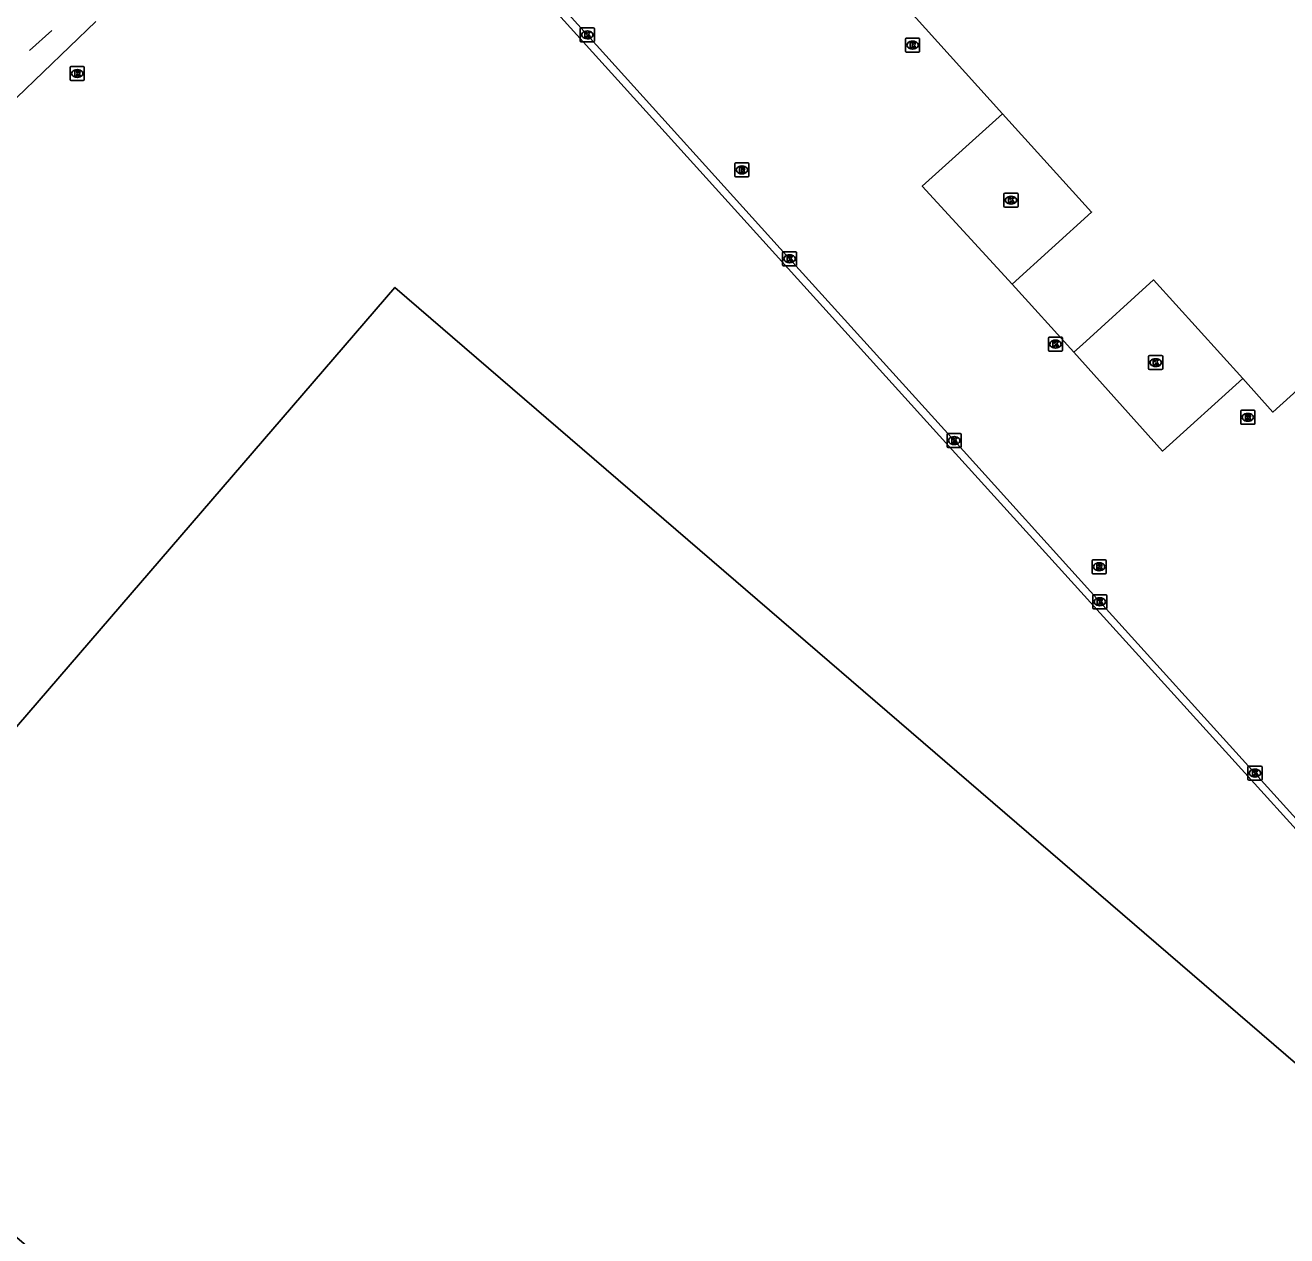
# Model space of a CAD drawing. Extents: x 156141 to 158132, y 385651 to 388399.
# Drawn here: x 156440.2 to 156529.9, y 387389.1 to 387475.2 of the extents above; entities that cross this region are included whole.
import ezdxf

# ---------------------------------------------------------------- set-up
doc = ezdxf.new("R2010")
doc.units = 0
for name, color, linetype in [('IMGEO_Berm_groen', 7, 'Continuous'), ('IMGEO_Duiker', 7, 'Continuous'), ('IMGEO_Hek', 7, 'Continuous'), ('IMGEO_Kolk', 7, 'Continuous'), ('IMGEO_Pand', 7, 'Continuous'), ('IMGEO_Pand_vergunning_verleend', 7, 'Continuous'), ('IMGEO_Rijbaan_lokaal_gesloten', 7, 'Continuous'), ('IMGEO_Rioolput', 7, 'Continuous')]:
    doc.layers.add(name, color=color, linetype=linetype)

msp = doc.modelspace()

# ---------------------------------------------------------------- linework, layer by layer
at = {"layer": 'IMGEO_Berm_groen'}
msp.add_lwpolyline([(156439.579, 387470.075), (156445.188, 387475.47)], dxfattribs=at)
at = {"layer": 'IMGEO_Duiker'}
msp.add_lwpolyline([(156440.478, 387473.423), (156442.05, 387474.849)], dxfattribs=at)
at = {"layer": 'IMGEO_Hek'}
msp.add_lwpolyline([(156646.881, 387477.996), (156638.619, 387470.479), (156638.602, 387470.464), (156602.22, 387437.666), (156601.882, 387437.361), (156590.708, 387427.281), (156590.403, 387427.007), (156590.376, 387426.982), (156553.024, 387393.236), (156505.235, 387445.99), (156463.944, 387491.685), (156532.587, 387555.868), (156577.395, 387597.823), (156580.308, 387599.849), (156603.227, 387615.785)], dxfattribs=at)
at = {"layer": 'IMGEO_Kolk'}
for p, q in [((156479.669, 387474.103), (156479.669, 387474.955)), ((156479.744, 387475.029), (156480.596, 387475.029)), ((156480.157, 387474.809), (156480.182, 387474.809)), ((156480.67, 387474.955), (156480.67, 387474.103)), ((156480.596, 387474.029), (156479.744, 387474.029)), ((156480.18, 387474.249), (156480.155, 387474.249)), ((156509.824, 387462.338), (156509.824, 387463.19)), ((156509.899, 387463.264), (156510.751, 387463.264)), ((156510.312, 387463.044), (156510.337, 387463.044)), ((156510.825, 387463.19), (156510.825, 387462.338)), ((156510.751, 387462.264), (156509.899, 387462.264)), ((156510.335, 387462.484), (156510.31, 387462.484)), ((156494.067, 387458.17), (156494.067, 387459.022)), ((156494.142, 387459.096), (156494.994, 387459.096)), ((156494.555, 387458.876), (156494.58, 387458.876)), ((156495.068, 387459.022), (156495.068, 387458.17)), ((156494.994, 387458.096), (156494.142, 387458.096)), ((156494.578, 387458.316), (156494.553, 387458.316)), ((156513.06, 387453.02), (156513.912, 387453.02)), ((156512.985, 387452.094), (156512.985, 387452.946)), ((156513.496, 387452.24), (156513.471, 387452.24)), ((156513.473, 387452.8), (156513.498, 387452.8)), ((156513.986, 387452.946), (156513.986, 387452.094)), ((156513.912, 387452.02), (156513.06, 387452.02)), ((156520.117, 387450.778), (156520.117, 387451.63)), ((156520.192, 387451.704), (156521.044, 387451.704)), ((156520.605, 387451.484), (156520.63, 387451.484)), ((156521.118, 387451.63), (156521.118, 387450.778)), ((156521.044, 387450.704), (156520.192, 387450.704)), ((156520.628, 387450.924), (156520.603, 387450.924)), ((156505.781, 387445.227), (156505.781, 387446.079)), ((156505.856, 387446.153), (156506.708, 387446.153)), ((156506.269, 387445.933), (156506.294, 387445.933)), ((156506.782, 387446.079), (156506.782, 387445.227)), ((156506.708, 387445.153), (156505.856, 387445.153)), ((156506.292, 387445.373), (156506.267, 387445.373)), ((156516.142, 387433.757), (156516.142, 387434.609)), ((156516.217, 387434.683), (156517.069, 387434.683)), ((156516.63, 387434.463), (156516.655, 387434.463)), ((156517.143, 387434.609), (156517.143, 387433.757)), ((156517.069, 387433.683), (156516.217, 387433.683)), ((156516.653, 387433.903), (156516.628, 387433.903)), ((156527.261, 387422.49), (156528.113, 387422.49)), ((156527.186, 387421.564), (156527.186, 387422.416)), ((156527.697, 387421.71), (156527.672, 387421.71)), ((156527.674, 387422.27), (156527.699, 387422.27)), ((156528.187, 387422.416), (156528.187, 387421.564)), ((156528.113, 387421.49), (156527.261, 387421.49))]:
    msp.add_line(p, q, dxfattribs=at)
for points in [[(156479.669, 387474.103), (156479.669, 387474.955)], [(156479.744, 387475.029), (156480.596, 387475.029)], [(156479.99, 387474.729), (156480.113, 387474.729), (156480.113, 387474.578), (156480.243, 387474.729), (156480.407, 387474.729), (156480.261, 387474.578), (156480.414, 387474.329), (156480.262, 387474.329), (156480.177, 387474.493), (156480.113, 387474.426), (156480.113, 387474.329), (156479.99, 387474.329), (156479.99, 387474.729)], [(156480.67, 387474.955), (156480.67, 387474.103)], [(156480.596, 387474.029), (156479.744, 387474.029)], [(156509.824, 387462.338), (156509.824, 387463.19)], [(156509.899, 387463.264), (156510.751, 387463.264)], [(156510.145, 387462.964), (156510.268, 387462.964), (156510.268, 387462.813), (156510.398, 387462.964), (156510.562, 387462.964), (156510.416, 387462.813), (156510.569, 387462.564), (156510.417, 387462.564), (156510.332, 387462.728), (156510.268, 387462.661), (156510.268, 387462.564), (156510.145, 387462.564), (156510.145, 387462.964)], [(156510.825, 387463.19), (156510.825, 387462.338)], [(156510.751, 387462.264), (156509.899, 387462.264)], [(156494.067, 387458.17), (156494.067, 387459.022)], [(156494.142, 387459.096), (156494.994, 387459.096)], [(156494.388, 387458.796), (156494.511, 387458.796), (156494.511, 387458.645), (156494.641, 387458.796), (156494.805, 387458.796), (156494.659, 387458.645), (156494.812, 387458.396), (156494.66, 387458.396), (156494.575, 387458.56), (156494.511, 387458.493), (156494.511, 387458.396), (156494.388, 387458.396), (156494.388, 387458.796)], [(156495.068, 387459.022), (156495.068, 387458.17)], [(156494.994, 387458.096), (156494.142, 387458.096)], [(156513.06, 387453.02), (156513.912, 387453.02)], [(156512.985, 387452.094), (156512.985, 387452.946)], [(156513.306, 387452.72), (156513.429, 387452.72), (156513.429, 387452.569), (156513.559, 387452.72), (156513.723, 387452.72), (156513.577, 387452.569), (156513.73, 387452.32), (156513.578, 387452.32), (156513.493, 387452.484), (156513.429, 387452.417), (156513.429, 387452.32), (156513.306, 387452.32), (156513.306, 387452.72)], [(156513.986, 387452.946), (156513.986, 387452.094)], [(156513.912, 387452.02), (156513.06, 387452.02)], [(156520.117, 387450.778), (156520.117, 387451.63)], [(156520.192, 387451.704), (156521.044, 387451.704)], [(156520.438, 387451.404), (156520.561, 387451.404), (156520.561, 387451.253), (156520.691, 387451.404), (156520.855, 387451.404), (156520.709, 387451.253), (156520.862, 387451.004), (156520.71, 387451.004), (156520.625, 387451.168), (156520.561, 387451.101), (156520.561, 387451.004), (156520.438, 387451.004), (156520.438, 387451.404)], [(156521.118, 387451.63), (156521.118, 387450.778)], [(156521.044, 387450.704), (156520.192, 387450.704)], [(156505.781, 387445.227), (156505.781, 387446.079)], [(156505.856, 387446.153), (156506.708, 387446.153)], [(156506.102, 387445.853), (156506.225, 387445.853), (156506.225, 387445.702), (156506.355, 387445.853), (156506.519, 387445.853), (156506.373, 387445.702), (156506.526, 387445.453), (156506.374, 387445.453), (156506.289, 387445.617), (156506.225, 387445.55), (156506.225, 387445.453), (156506.102, 387445.453), (156506.102, 387445.853)], [(156506.782, 387446.079), (156506.782, 387445.227)], [(156506.708, 387445.153), (156505.856, 387445.153)], [(156516.142, 387433.757), (156516.142, 387434.609)], [(156516.217, 387434.683), (156517.069, 387434.683)], [(156516.463, 387434.383), (156516.586, 387434.383), (156516.586, 387434.232), (156516.716, 387434.383), (156516.88, 387434.383), (156516.734, 387434.232), (156516.887, 387433.983), (156516.735, 387433.983), (156516.65, 387434.147), (156516.586, 387434.08), (156516.586, 387433.983), (156516.463, 387433.983), (156516.463, 387434.383)], [(156517.143, 387434.609), (156517.143, 387433.757)], [(156517.069, 387433.683), (156516.217, 387433.683)], [(156527.261, 387422.49), (156528.113, 387422.49)], [(156527.186, 387421.564), (156527.186, 387422.416)], [(156527.507, 387422.19), (156527.63, 387422.19), (156527.63, 387422.039), (156527.76, 387422.19), (156527.924, 387422.19), (156527.778, 387422.039), (156527.931, 387421.79), (156527.779, 387421.79), (156527.694, 387421.954), (156527.63, 387421.887), (156527.63, 387421.79), (156527.507, 387421.79), (156527.507, 387422.19)], [(156528.187, 387422.416), (156528.187, 387421.564)], [(156528.113, 387421.49), (156527.261, 387421.49)]]:
    msp.add_lwpolyline(points, dxfattribs=at)
for centre, start, end in [((156479.746, 387474.953), 91.55205, 178.44795), ((156479.746, 387474.953), 91.55205, 178.44795), ((156480.594, 387474.953), 1.55205, 88.44795), ((156480.594, 387474.953), 1.55205, 88.44795), ((156479.746, 387474.105), 181.55205, 268.44795), ((156479.746, 387474.105), 181.55205, 268.44795), ((156480.594, 387474.105), 271.55205, 358.44795), ((156480.594, 387474.105), 271.55205, 358.44795), ((156509.901, 387463.188), 91.55205, 178.44795), ((156509.901, 387463.188), 91.55205, 178.44795), ((156510.749, 387463.188), 1.55205, 88.44795), ((156510.749, 387463.188), 1.55205, 88.44795), ((156509.901, 387462.34), 181.55205, 268.44795), ((156509.901, 387462.34), 181.55205, 268.44795), ((156510.749, 387462.34), 271.55205, 358.44795), ((156510.749, 387462.34), 271.55205, 358.44795), ((156494.144, 387459.02), 91.55205, 178.44795), ((156494.144, 387459.02), 91.55205, 178.44795), ((156494.992, 387459.02), 1.55205, 88.44795), ((156494.992, 387459.02), 1.55205, 88.44795), ((156494.144, 387458.172), 181.55205, 268.44795), ((156494.144, 387458.172), 181.55205, 268.44795), ((156494.992, 387458.172), 271.55205, 358.44795), ((156494.992, 387458.172), 271.55205, 358.44795), ((156513.062, 387452.944), 91.55205, 178.44795), ((156513.062, 387452.944), 91.55205, 178.44795), ((156513.91, 387452.944), 1.55205, 88.44795), ((156513.91, 387452.944), 1.55205, 88.44795), ((156513.062, 387452.096), 181.55205, 268.44795), ((156513.062, 387452.096), 181.55205, 268.44795), ((156513.91, 387452.096), 271.55205, 358.44795), ((156513.91, 387452.096), 271.55205, 358.44795), ((156520.194, 387451.628), 91.55205, 178.44795), ((156520.194, 387451.628), 91.55205, 178.44795), ((156521.042, 387451.628), 1.55205, 88.44795), ((156521.042, 387451.628), 1.55205, 88.44795), ((156520.194, 387450.78), 181.55205, 268.44795), ((156520.194, 387450.78), 181.55205, 268.44795), ((156521.042, 387450.78), 271.55205, 358.44795), ((156521.042, 387450.78), 271.55205, 358.44795), ((156505.858, 387446.077), 91.55205, 178.44795), ((156505.858, 387446.077), 91.55205, 178.44795), ((156506.706, 387446.077), 1.55205, 88.44795), ((156506.706, 387446.077), 1.55205, 88.44795), ((156505.858, 387445.229), 181.55205, 268.44795), ((156505.858, 387445.229), 181.55205, 268.44795), ((156506.706, 387445.229), 271.55205, 358.44795), ((156506.706, 387445.229), 271.55205, 358.44795), ((156516.219, 387434.607), 91.55205, 178.44795), ((156516.219, 387434.607), 91.55205, 178.44795), ((156517.067, 387434.607), 1.55205, 88.44795), ((156517.067, 387434.607), 1.55205, 88.44795), ((156516.219, 387433.759), 181.55205, 268.44795), ((156516.219, 387433.759), 181.55205, 268.44795), ((156517.067, 387433.759), 271.55205, 358.44795), ((156517.067, 387433.759), 271.55205, 358.44795), ((156527.263, 387422.414), 91.55205, 178.44795), ((156527.263, 387422.414), 91.55205, 178.44795), ((156528.111, 387422.414), 1.55205, 88.44795), ((156528.111, 387422.414), 1.55205, 88.44795), ((156527.263, 387421.566), 181.55205, 268.44795), ((156527.263, 387421.566), 181.55205, 268.44795), ((156528.111, 387421.566), 271.55205, 358.44795), ((156528.111, 387421.566), 271.55205, 358.44795)]:
    msp.add_arc(centre, 0.0765, start, end, dxfattribs=at)
for centre, major_axis, ratio, start_param, end_param in [((156480.156, 387474.529), (-0.387, 0.002), 0.722429, 4.712389, 7.853982), ((156480.181, 387474.529), (-0.39, 0.002), 0.717154, 1.570796, 4.712389), ((156510.311, 387462.764), (-0.387, 0.002), 0.722429, 4.712389, 7.853982), ((156510.336, 387462.764), (-0.39, 0.002), 0.717154, 1.570796, 4.712389), ((156494.554, 387458.596), (-0.387, 0.002), 0.722429, 4.712389, 7.853982), ((156494.579, 387458.596), (-0.39, 0.002), 0.717154, 1.570796, 4.712389), ((156513.472, 387452.52), (-0.387, 0.002), 0.722429, 4.712389, 7.853982), ((156513.497, 387452.52), (-0.39, 0.002), 0.717154, 1.570796, 4.712389), ((156520.604, 387451.204), (-0.387, 0.002), 0.722429, 4.712389, 7.853982), ((156520.629, 387451.204), (-0.39, 0.002), 0.717154, 1.570796, 4.712389), ((156506.268, 387445.653), (-0.387, 0.002), 0.722429, 4.712389, 7.853982), ((156506.293, 387445.653), (-0.39, 0.002), 0.717154, 1.570796, 4.712389), ((156516.629, 387434.183), (-0.387, 0.002), 0.722429, 4.712389, 7.853982), ((156516.654, 387434.183), (-0.39, 0.002), 0.717154, 1.570796, 4.712389), ((156527.673, 387421.99), (-0.387, 0.002), 0.722429, 4.712389, 7.853982), ((156527.698, 387421.99), (-0.39, 0.002), 0.717154, 1.570796, 4.712389)]:
    msp.add_ellipse(centre, major_axis=major_axis, ratio=ratio, start_param=start_param, end_param=end_param, dxfattribs=at)
at = {"layer": 'IMGEO_Pand'}
for points in [[(156499.725, 387498.144), (156498.226, 387499.803), (156497.797, 387500.29), (156493.504, 387496.382), (156508.107, 387480.231), (156503.369, 387475.95), (156509.725, 387468.92)], [(156509.725, 387468.92), (156516.055, 387461.918), (156510.397, 387456.786)], [(156510.397, 387456.786), (156514.783, 387451.94)], [(156514.783, 387451.94), (156515.4, 387452.499), (156520.473, 387457.088), (156526.81, 387450.064)], [(156526.81, 387450.064), (156528.959, 387447.682), (156533.664, 387451.928), (156564.051, 387418.371), (156566.019, 387416.227), (156566.399, 387415.827), (156570.671, 387419.706), (156564.252, 387426.958), (156548.789, 387444.036)]]:
    msp.add_lwpolyline(points, dxfattribs=at)
at = {"layer": 'IMGEO_Pand_vergunning_verleend'}
msp.add_lwpolyline([(156421.574, 387404.419), (156466.483, 387456.553), (156544.064, 387389.723), (156499.154, 387337.589), (156421.574, 387404.419)], dxfattribs=at)
at = {"layer": 'IMGEO_Rijbaan_lokaal_gesloten'}
for points in [[(156553.041, 387393.957), (156552.137, 387394.96), (156551.783, 387395.353), (156551.487, 387395.68), (156540.733, 387407.559), (156527.687, 387421.99), (156516.643, 387434.183), (156506.282, 387445.653), (156494.568, 387458.596), (156480.17, 387474.529), (156466.435, 387489.763)], [(156509.725, 387468.92), (156504.006, 387463.756), (156510.397, 387456.786)], [(156514.783, 387451.94), (156521.112, 387444.907), (156526.81, 387450.064)]]:
    msp.add_lwpolyline(points, dxfattribs=at)
at = {"layer": 'IMGEO_Rioolput'}
for p, q in [((156502.821, 387473.377), (156502.821, 387474.229)), ((156502.896, 387474.303), (156503.748, 387474.303)), ((156503.309, 387474.083), (156503.334, 387474.083)), ((156503.822, 387474.229), (156503.822, 387473.377)), ((156503.748, 387473.303), (156502.896, 387473.303)), ((156503.332, 387473.523), (156503.307, 387473.523)), ((156443.371, 387471.355), (156443.371, 387472.207)), ((156443.446, 387472.281), (156444.298, 387472.281)), ((156443.859, 387472.061), (156443.884, 387472.061)), ((156444.372, 387472.207), (156444.372, 387471.355)), ((156444.298, 387471.281), (156443.446, 387471.281)), ((156443.882, 387471.501), (156443.857, 387471.501)), ((156490.672, 387464.493), (156490.672, 387465.345)), ((156490.747, 387465.419), (156491.599, 387465.419)), ((156491.16, 387465.199), (156491.185, 387465.199)), ((156491.673, 387465.345), (156491.673, 387464.493)), ((156491.599, 387464.419), (156490.747, 387464.419)), ((156491.183, 387464.639), (156491.158, 387464.639)), ((156526.674, 387446.886), (156526.674, 387447.738)), ((156526.749, 387447.812), (156527.601, 387447.812)), ((156527.675, 387447.738), (156527.675, 387446.886)), ((156527.601, 387446.812), (156526.749, 387446.812)), ((156527.185, 387447.032), (156527.16, 387447.032)), ((156527.162, 387447.592), (156527.187, 387447.592)), ((156516.094, 387436.248), (156516.094, 387437.1)), ((156516.169, 387437.174), (156517.021, 387437.174)), ((156516.582, 387436.954), (156516.607, 387436.954)), ((156517.095, 387437.1), (156517.095, 387436.248)), ((156517.021, 387436.174), (156516.169, 387436.174)), ((156516.605, 387436.394), (156516.58, 387436.394))]:
    msp.add_line(p, q, dxfattribs=at)
for points in [[(156502.821, 387473.377), (156502.821, 387474.229)], [(156502.896, 387474.303), (156503.748, 387474.303)], [(156503.41, 387474.001), (156503.158, 387474.003), (156503.158, 387473.603)], [(156503.158, 387473.603), (156503.282, 387473.603), (156503.282, 387473.765), (156503.293, 387473.765)], [(156503.336, 387473.922), (156503.282, 387473.922), (156503.282, 387473.841)], [(156503.282, 387473.841), (156503.334, 387473.841)], [(156503.34, 387473.736), (156503.411, 387473.603), (156503.551, 387473.603), (156503.486, 387473.729)], [(156503.822, 387474.229), (156503.822, 387473.377)], [(156503.748, 387473.303), (156502.896, 387473.303)], [(156443.371, 387471.355), (156443.371, 387472.207)], [(156443.446, 387472.281), (156444.298, 387472.281)], [(156443.96, 387471.979), (156443.708, 387471.981), (156443.708, 387471.581)], [(156443.886, 387471.9), (156443.832, 387471.9), (156443.832, 387471.819)], [(156444.372, 387472.207), (156444.372, 387471.355)], [(156444.298, 387471.281), (156443.446, 387471.281)], [(156443.708, 387471.581), (156443.832, 387471.581), (156443.832, 387471.743), (156443.843, 387471.743)], [(156443.832, 387471.819), (156443.884, 387471.819)], [(156443.89, 387471.714), (156443.961, 387471.581), (156444.101, 387471.581), (156444.036, 387471.707)], [(156490.672, 387464.493), (156490.672, 387465.345)], [(156490.747, 387465.419), (156491.599, 387465.419)], [(156491.261, 387465.117), (156491.009, 387465.119), (156491.009, 387464.719)], [(156491.009, 387464.719), (156491.133, 387464.719), (156491.133, 387464.881), (156491.144, 387464.881)], [(156491.187, 387465.038), (156491.133, 387465.038), (156491.133, 387464.957)], [(156491.133, 387464.957), (156491.185, 387464.957)], [(156491.191, 387464.852), (156491.262, 387464.719), (156491.402, 387464.719), (156491.337, 387464.845)], [(156491.673, 387465.345), (156491.673, 387464.493)], [(156491.599, 387464.419), (156490.747, 387464.419)], [(156526.674, 387446.886), (156526.674, 387447.738)], [(156526.749, 387447.812), (156527.601, 387447.812)], [(156527.675, 387447.738), (156527.675, 387446.886)], [(156527.601, 387446.812), (156526.749, 387446.812)], [(156527.263, 387447.51), (156527.011, 387447.512), (156527.011, 387447.112)], [(156527.011, 387447.112), (156527.135, 387447.112), (156527.135, 387447.274), (156527.146, 387447.274)], [(156527.189, 387447.431), (156527.135, 387447.431), (156527.135, 387447.35)], [(156527.135, 387447.35), (156527.187, 387447.35)], [(156527.193, 387447.245), (156527.264, 387447.112), (156527.404, 387447.112), (156527.339, 387447.238)], [(156516.094, 387436.248), (156516.094, 387437.1)], [(156516.169, 387437.174), (156517.021, 387437.174)], [(156516.683, 387436.872), (156516.431, 387436.874), (156516.431, 387436.474)], [(156517.095, 387437.1), (156517.095, 387436.248)], [(156517.021, 387436.174), (156516.169, 387436.174)], [(156516.431, 387436.474), (156516.555, 387436.474), (156516.555, 387436.636), (156516.566, 387436.636)], [(156516.609, 387436.793), (156516.555, 387436.793), (156516.555, 387436.712)], [(156516.555, 387436.712), (156516.607, 387436.712)], [(156516.613, 387436.607), (156516.684, 387436.474), (156516.824, 387436.474), (156516.759, 387436.6)]]:
    msp.add_lwpolyline(points, dxfattribs=at)
for centre, radius, start, end in [((156502.898, 387474.227), 0.0765, 91.55205, 178.44795), ((156502.898, 387474.227), 0.0765, 91.55205, 178.44795), ((156503.292, 387473.712), 0.0533, 26.02933, 88.69889), ((156503.318, 387474.03), 0.19, 274.7715, 282.96867), ((156503.342, 387473.826), 0.0964, 77.00612, 93.18647), ((156503.356, 387473.883), 0.0378, 276.66336, 79.67722), ((156503.409, 387473.891), 0.109, 350.36119, 89.41601), ((156503.407, 387473.891), 0.112, 277.58423, 350.98172), ((156503.391, 387473.676), 0.108, 29.51342, 73.79051), ((156503.746, 387474.227), 0.0765, 1.55205, 88.44795), ((156503.746, 387474.227), 0.0765, 1.55205, 88.44795), ((156502.898, 387473.379), 0.0765, 181.55205, 268.44795), ((156502.898, 387473.379), 0.0765, 181.55205, 268.44795), ((156503.746, 387473.379), 0.0765, 271.55205, 358.44795), ((156503.746, 387473.379), 0.0765, 271.55205, 358.44795), ((156443.448, 387472.205), 0.0765, 91.55205, 178.44795), ((156443.448, 387472.205), 0.0765, 91.55205, 178.44795), ((156443.892, 387471.804), 0.0964, 77.00612, 93.18647), ((156443.906, 387471.861), 0.0378, 276.66336, 79.67722), ((156443.959, 387471.869), 0.109, 350.36119, 89.41601), ((156443.957, 387471.869), 0.112, 277.58423, 350.98172), ((156444.296, 387472.205), 0.0765, 1.55205, 88.44795), ((156444.296, 387472.205), 0.0765, 1.55205, 88.44795), ((156443.448, 387471.357), 0.0765, 181.55205, 268.44795), ((156443.448, 387471.357), 0.0765, 181.55205, 268.44795), ((156443.842, 387471.69), 0.0533, 26.02933, 88.69889), ((156443.868, 387472.008), 0.19, 274.7715, 282.96867), ((156443.941, 387471.654), 0.108, 29.51342, 73.79051), ((156444.296, 387471.357), 0.0765, 271.55205, 358.44795), ((156444.296, 387471.357), 0.0765, 271.55205, 358.44795), ((156490.749, 387465.343), 0.0765, 91.55205, 178.44795), ((156490.749, 387465.343), 0.0765, 91.55205, 178.44795), ((156491.143, 387464.828), 0.0533, 26.02933, 88.69889), ((156491.169, 387465.146), 0.19, 274.7715, 282.96867), ((156491.193, 387464.942), 0.0964, 77.00612, 93.18647), ((156491.207, 387464.999), 0.0378, 276.66336, 79.67722), ((156491.26, 387465.007), 0.109, 350.36119, 89.41601), ((156491.258, 387465.007), 0.112, 277.58423, 350.98172), ((156491.242, 387464.792), 0.108, 29.51342, 73.79051), ((156491.597, 387465.343), 0.0765, 1.55205, 88.44795), ((156491.597, 387465.343), 0.0765, 1.55205, 88.44795), ((156490.749, 387464.495), 0.0765, 181.55205, 268.44795), ((156490.749, 387464.495), 0.0765, 181.55205, 268.44795), ((156491.597, 387464.495), 0.0765, 271.55205, 358.44795), ((156491.597, 387464.495), 0.0765, 271.55205, 358.44795), ((156526.751, 387447.736), 0.0765, 91.55205, 178.44795), ((156526.751, 387447.736), 0.0765, 91.55205, 178.44795), ((156527.599, 387447.736), 0.0765, 1.55205, 88.44795), ((156527.599, 387447.736), 0.0765, 1.55205, 88.44795), ((156526.751, 387446.888), 0.0765, 181.55205, 268.44795), ((156526.751, 387446.888), 0.0765, 181.55205, 268.44795), ((156527.145, 387447.221), 0.0533, 26.02933, 88.69889), ((156527.171, 387447.539), 0.19, 274.7715, 282.96867), ((156527.195, 387447.335), 0.0964, 77.00612, 93.18647), ((156527.209, 387447.392), 0.0378, 276.66336, 79.67722), ((156527.262, 387447.4), 0.109, 350.36119, 89.41601), ((156527.26, 387447.4), 0.112, 277.58423, 350.98172), ((156527.244, 387447.185), 0.108, 29.51342, 73.79051), ((156527.599, 387446.888), 0.0765, 271.55205, 358.44795), ((156527.599, 387446.888), 0.0765, 271.55205, 358.44795), ((156516.171, 387437.098), 0.0765, 91.55205, 178.44795), ((156516.171, 387437.098), 0.0765, 91.55205, 178.44795), ((156516.682, 387436.762), 0.109, 350.36119, 89.41601), ((156517.019, 387437.098), 0.0765, 1.55205, 88.44795), ((156517.019, 387437.098), 0.0765, 1.55205, 88.44795), ((156516.171, 387436.25), 0.0765, 181.55205, 268.44795), ((156516.171, 387436.25), 0.0765, 181.55205, 268.44795), ((156516.565, 387436.583), 0.0533, 26.02933, 88.69889), ((156516.591, 387436.901), 0.19, 274.7715, 282.96867), ((156516.615, 387436.697), 0.0964, 77.00612, 93.18647), ((156516.629, 387436.754), 0.0378, 276.66336, 79.67722), ((156516.68, 387436.762), 0.112, 277.58423, 350.98172), ((156516.664, 387436.547), 0.108, 29.51342, 73.79051), ((156517.019, 387436.25), 0.0765, 271.55205, 358.44795), ((156517.019, 387436.25), 0.0765, 271.55205, 358.44795)]:
    msp.add_arc(centre, radius, start, end, dxfattribs=at)
for centre, major_axis, ratio, start_param, end_param in [((156503.308, 387473.803), (-0.387, 0.002), 0.722429, 4.712389, 7.853982), ((156503.333, 387473.803), (-0.39, 0.002), 0.717154, 1.570796, 4.712389), ((156443.858, 387471.781), (-0.387, 0.002), 0.722429, 4.712389, 7.853982), ((156443.883, 387471.781), (-0.39, 0.002), 0.717154, 1.570796, 4.712389), ((156491.159, 387464.919), (-0.387, 0.002), 0.722429, 4.712389, 7.853982), ((156491.184, 387464.919), (-0.39, 0.002), 0.717154, 1.570796, 4.712389), ((156527.161, 387447.312), (-0.387, 0.002), 0.722429, 4.712389, 7.853982), ((156527.186, 387447.312), (-0.39, 0.002), 0.717154, 1.570796, 4.712389), ((156516.581, 387436.674), (-0.387, 0.002), 0.722429, 4.712389, 7.853982), ((156516.606, 387436.674), (-0.39, 0.002), 0.717154, 1.570796, 4.712389)]:
    msp.add_ellipse(centre, major_axis=major_axis, ratio=ratio, start_param=start_param, end_param=end_param, dxfattribs=at)

doc.saveas('drawing.dxf')
